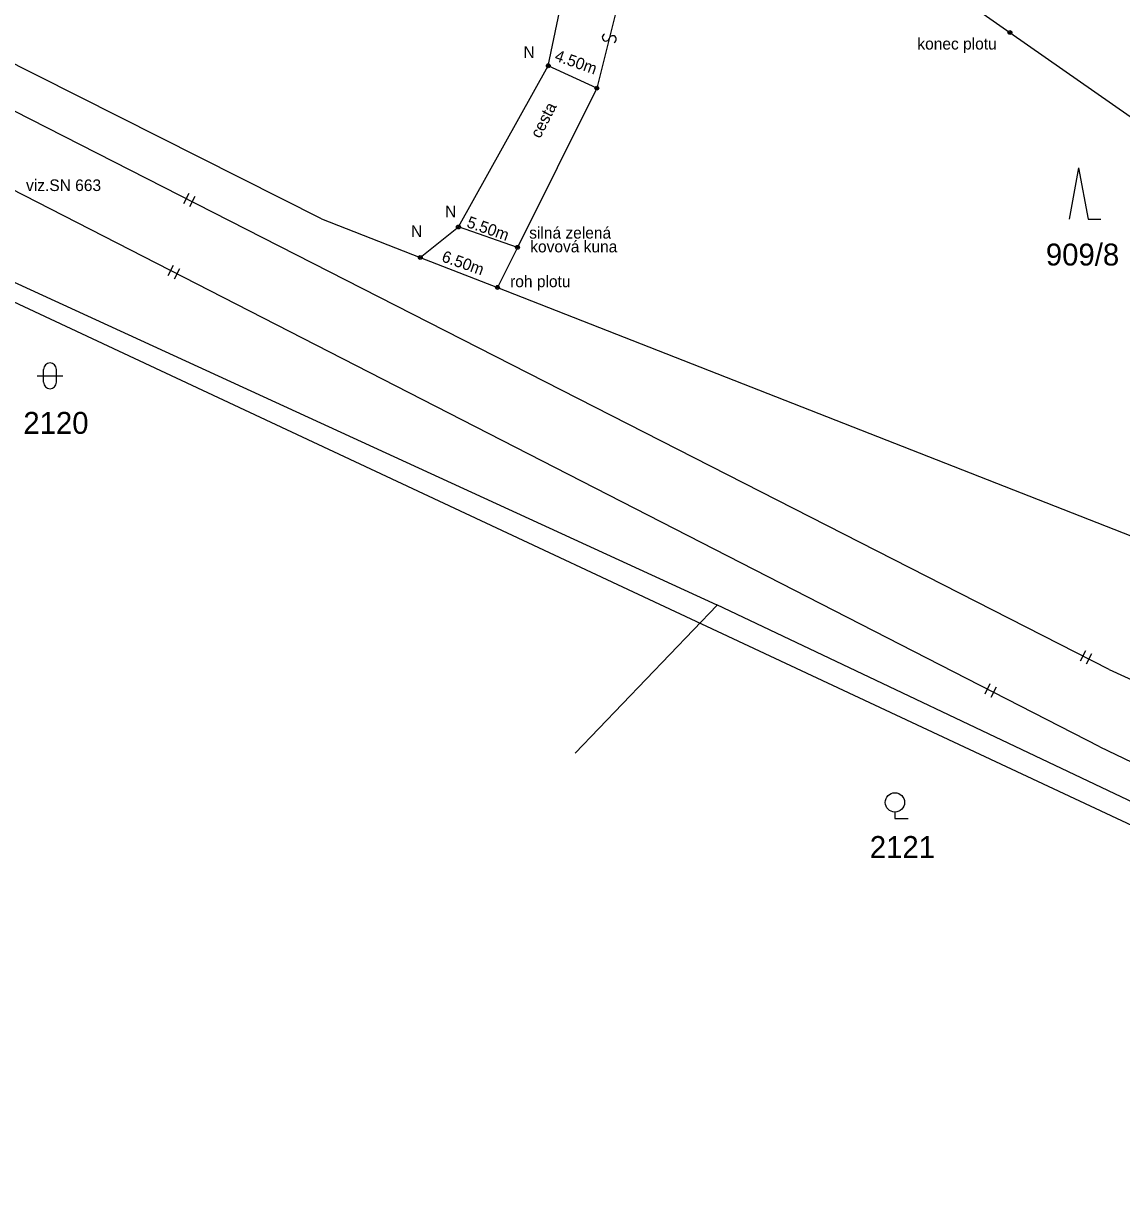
# Model space of a CAD drawing. Extents: x -815878 to -812162, y -1076286 to -1072327.
# Drawn here: x -814230.8 to -814145.7, y -1073864.9 to -1073773.6 of the extents above; entities that cross this region are included whole.
import ezdxf

# ---------------------------------------------------------------- set-up
doc = ezdxf.new("R2010")
doc.units = 0
for name, color, linetype in [('Vrstva 1', 7, 'Continuous'), ('Vrstva 18', 7, 'Continuous'), ('Vrstva 24', 7, 'Continuous'), ('Vrstva 25', 7, 'Continuous'), ('Vrstva 4', 7, 'Continuous'), ('Vrstva 56', 7, 'Continuous'), ('Vrstva 62', 7, 'Continuous'), ('Vrstva 63', 7, 'Continuous')]:
    doc.layers.add(name, color=color, linetype=linetype)

msp = doc.modelspace()

# ---------------------------------------------------------------- linework, layer by layer
at = {"layer": 'Vrstva 1'}
for p, q in [((-814207.73, -1073788.77), (-814311.27, -1073736.56)), ((-814179.4, -1073756.66), (-814154.32, -1073774.31)), ((-814154.32, -1073774.31), (-814131.96, -1073789.94)), ((-814264.48, -1073778.56), (-814177.05, -1073818.72)), ((-814207.73, -1073788.77), (-814200.06, -1073791.77)), ((-814200.06, -1073791.77), (-814194.07, -1073794.09)), ((-814194.07, -1073794.09), (-814143.34, -1073814)), ((-814131.78, -1073840.25), (-814177.05, -1073818.72)), ((-814177.022, -1073818.746), (-814188.032, -1073830.216))]:
    msp.add_line(p, q, dxfattribs=at)
at = {"layer": 'Vrstva 24'}
for centre, radius in [((-814154.32, -1073774.31), 0.15), ((-814154.32, -1073774.31), 0.075), ((-814190.13, -1073776.89), 0.15), ((-814190.13, -1073776.89), 0.075), ((-814186.36, -1073778.63), 0.15), ((-814186.36, -1073778.63), 0.075), ((-814197.1, -1073789.4), 0.15), ((-814197.1, -1073789.4), 0.075), ((-814192.52, -1073790.98), 0.15), ((-814192.52, -1073790.98), 0.075), ((-814200.06, -1073791.77), 0.15), ((-814200.06, -1073791.77), 0.075), ((-814194.07, -1073794.09), 0.15), ((-814194.07, -1073794.09), 0.075)]:
    msp.add_circle(centre, radius, dxfattribs=at)
at = {"layer": 'Vrstva 25'}
for p, q in [((-814148.991, -1073784.799), (-814149.724, -1073788.799)), ((-814148.991, -1073784.799), (-814148.258, -1073788.799)), ((-814148.258, -1073788.799), (-814147.258, -1073788.799)), ((-814229.28, -1073801.45), (-814229.28, -1073800.45)), ((-814228.28, -1073801.45), (-814228.28, -1073800.45)), ((-814229.78, -1073800.95), (-814227.78, -1073800.95)), ((-814163.24, -1073834.8), (-814163.24, -1073835.3)), ((-814163.24, -1073835.3), (-814162.217, -1073835.3))]:
    msp.add_line(p, q, dxfattribs=at)
msp.add_circle((-814163.24, -1073834.05), 0.75, dxfattribs=at)
for centre, start, end in [((-814228.78, -1073800.45), 0, 180), ((-814228.78, -1073801.45), 180, 0)]:
    msp.add_arc(centre, 0.5, start, end, dxfattribs=at)
at = {"layer": 'Vrstva 4'}
for p, q in [((-814146.62, -1073823.73), (-814310.33, -1073740.21)), ((-814147.35, -1073829.73), (-814314.12, -1073744.27)), ((-814190.13, -1073776.89), (-814187.17, -1073762.54)), ((-814182.76, -1073764.2), (-814186.36, -1073778.63)), ((-814197.1, -1073789.4), (-814190.13, -1073776.89)), ((-814186.36, -1073778.63), (-814192.52, -1073790.98)), ((-814200.06, -1073791.77), (-814197.1, -1073789.4)), ((-814192.52, -1073790.98), (-814194.07, -1073794.09)), ((-814146.62, -1073823.73), (-814085.21, -1073852.08)), ((-814147.35, -1073829.73), (-814089.13, -1073857.63))]:
    msp.add_line(p, q, dxfattribs=at)
at = {"layer": 'Vrstva 62'}
for p, q in [((-814266.4, -1073778.89), (-814082.91, -1073864.86)), ((-814218.024, -1073786.797), (-814218.433, -1073787.598)), ((-814217.543, -1073787.042), (-814217.952, -1073787.844)), ((-814219.22, -1073792.395), (-814219.631, -1073793.196)), ((-814218.74, -1073792.641), (-814219.15, -1073793.442)), ((-814148.467, -1073822.282), (-814148.876, -1073823.084)), ((-814147.986, -1073822.528), (-814148.395, -1073823.329)), ((-814155.867, -1073824.86), (-814156.277, -1073825.661)), ((-814155.386, -1073825.106), (-814155.797, -1073825.907))]:
    msp.add_line(p, q, dxfattribs=at)
for centre, radius, start, end in [((-814185.664, -1073774.697), 0.277, 113.36452, 345.46252), ((-814185.128, -1073774.834), 0.276, 293.15007, 165.74007)]:
    msp.add_arc(centre, radius, start, end, dxfattribs=at)
at = {"layer": 'Vrstva 63'}
for p, q in [((-814186.36, -1073778.63), (-814190.13, -1073776.89)), ((-814192.52, -1073790.98), (-814197.1, -1073789.4))]:
    msp.add_line(p, q, dxfattribs=at)

# ---------------------------------------------------------------- texts
at = {"layer": 'Vrstva 18'}
for s, p in [('909/8', (-814151.531, -1073792.39)), ('2120', (-814230.85, -1073805.45)), ('2121', (-814165.19, -1073838.36))]:
    msp.add_text(s, height=1.7, dxfattribs=at).set_placement(p)
at = {"layer": 'Vrstva 56'}
for s, p in [('konec plotu', (-814161.5, -1073775.63)), ('N', (-814192.05, -1073776.29)), ('viz.SN 663', (-814230.64, -1073786.61)), ('N', (-814198.14, -1073788.64)), ('N', (-814200.78, -1073790.17)), ('silná zelená', (-814191.61, -1073790.3)), ('kovová kuna', (-814191.53, -1073791.37)), ('roh plotu', (-814193.09, -1073794.07))]:
    msp.add_text(s, height=0.9, dxfattribs=at).set_placement(p)
for s, rotation, p in [('4.50m', 340.59596, (-814189.701, -1073776.47)), ('cesta', 62.94388, (-814190.765, -1073782.586)), ('5.50m', 340.59596, (-814196.525, -1073789.384)), ('6.50m', 340.59596, (-814198.465, -1073792.054))]:
    msp.add_text(s, height=0.9, rotation=rotation, dxfattribs=at).set_placement(p)

doc.saveas('drawing.dxf')
